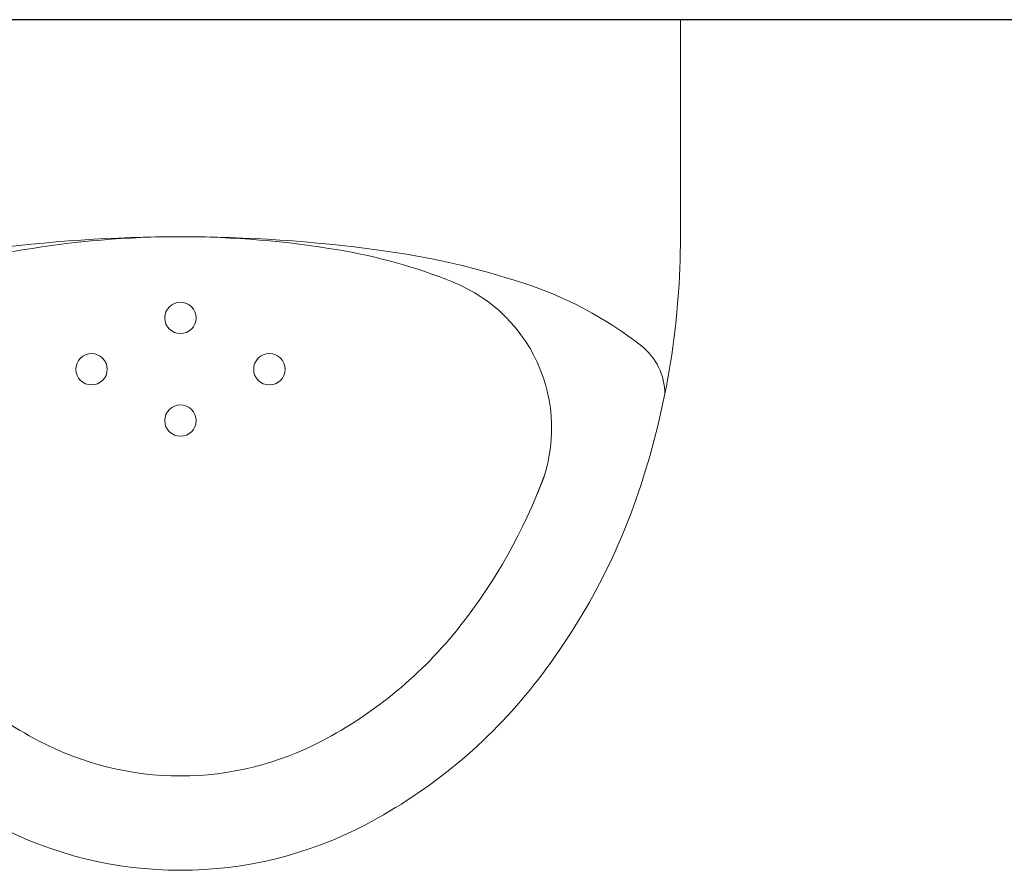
# Model space of a CAD drawing. Header units: millimetres. Extents: x 23192 to 177760, y -399809 to -79279.
# Tile 341 of 656: x 61074 to 61105, y -197782 to -197755. Entities that reach past the tile are written whole.
import ezdxf

# ---------------------------------------------------------------- set-up
doc = ezdxf.new("R2010")
doc.units = ezdxf.units.MM
doc.layers.get('0').update_dxf_attribs({"lineweight": 0})
doc.layers.add('!! 1_zabudowa GK', color=33, linetype='Continuous')
doc.layers.add('!! 2_wypos-sanitarne', color=240, linetype='Continuous', lineweight=9)

# ---------------------------------------------------------------- blocks, each defined once
blk = doc.blocks.new('A$C164C2DE0')
for p, q in [((0, 15.897), (0, -15.897)), ((6.9, 15.897), (0, 15.897))]:
    blk.add_line(p, q)
for centre in [(11.111, 2.828), (9.479, 0), (12.744, 0), (11.111, -2.828)]:
    blk.add_circle(centre, 0.5)
for centre, radius, start, end in [((6.9, -9.541), 25.438, 71.8951, 90), ((11.9, 13.456), 1.944, 90, 141.9092), ((19.99, 7.115), 12.223, 141.9092, 162.0125), ((8.429, -4.864), 20.517, 51.7154, 71.8951), ((12.982, 6.802), 5, 65.4842, 158.2639), ((8.429, -4.864), 17.517, 51.7154, 69.5923), ((10.775, -1.893), 16.732, 27.6894, 51.7154), ((33.17, 2.836), 26.079, 162.0125, 172.3405), ((10.775, -1.893), 13.732, 27.6894, 51.7154), ((24.656, 2.115), 17.58, 158.1656, 170.4666), ((54.258, 0), 47.358, 172.3405, 180), ((14.382, 0), 12.658, 0, 27.6894), ((37.249, 0), 30.349, 170.4666, 180), ((14.382, 0), 9.658, 0, 27.6894), ((37.249, 0), 30.349, 180, 189.5334), ((54.258, 0), 47.358, 180, 187.6595), ((14.382, 0), 9.658, 332.3106, 0), ((14.382, 0), 12.658, 332.3106, 0), ((10.775, 1.893), 13.732, 308.2846, 332.3106), ((24.656, -2.115), 17.58, 189.5334, 201.8344)]:
    blk.add_arc(centre, radius, start, end)

msp = doc.modelspace()

# ---------------------------------------------------------------- linework, layer by layer
at = {"layer": '!! 1_zabudowa GK'}
msp.add_lwpolyline([(61135.43682, -197754.62813), (60824.56735, -197754.62813)], dxfattribs=at)

# ---------------------------------------------------------------- block references
at = {"layer": '!! 2_wypos-sanitarne', "rotation": 270}
msp.add_blockref('A$C164C2DE0', (61079.06505, -197754.62813), dxfattribs=at)

doc.saveas('drawing.dxf')
